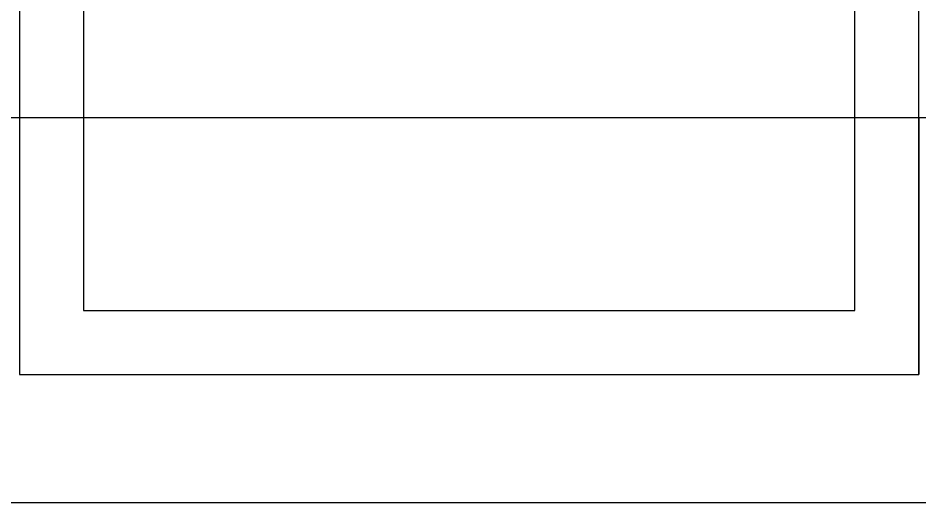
# Model space of a CAD drawing. Extents: x -264205 to -263659, y -1242401 to -1242060.
# Drawn here: x -263871.928 to -263871.5775, y -1242241.4572 to -1242241.2685 of the extents above; entities that cross this region are included whole.
import ezdxf

# ---------------------------------------------------------------- set-up
doc = ezdxf.new("R2010")
doc.units = 0
doc.layers.add('OBRUBNIKY_KOMUNIKACIE_PROJEKT', color=7, linetype='Continuous')
doc.layers.add('SITUACIA_DSP_2D', color=7, linetype='Continuous')

msp = doc.modelspace()

# ---------------------------------------------------------------- linework, layer by layer
at = {"layer": 'OBRUBNIKY_KOMUNIKACIE_PROJEKT'}
msp.add_line((-263822.78979, -1242241.45725), (-263894.96779, -1242241.45725), dxfattribs=at)
at = {"layer": 'SITUACIA_DSP_2D'}
for p, q in [((-263871.92747, -1242240.96727), (-263871.92747, -1242241.40727)), ((-263871.57747, -1242241.40727), (-263871.57747, -1242240.96727)), ((-263871.90247, -1242240.99227), (-263871.90247, -1242241.38227)), ((-263871.60247, -1242241.38227), (-263871.60247, -1242240.99227)), ((-263894.58097, -1242241.30722), (-263822.78979, -1242241.30722)), ((-263871.57747, -1242241.30727), (-263871.57747, -1242241.40727)), ((-263871.90247, -1242241.38227), (-263871.60247, -1242241.38227)), ((-263871.92747, -1242241.40727), (-263871.57747, -1242241.40727)), ((-263822.78979, -1242241.45724), (-263894.96779, -1242241.45724))]:
    msp.add_line(p, q, dxfattribs=at)

doc.saveas('drawing.dxf')
